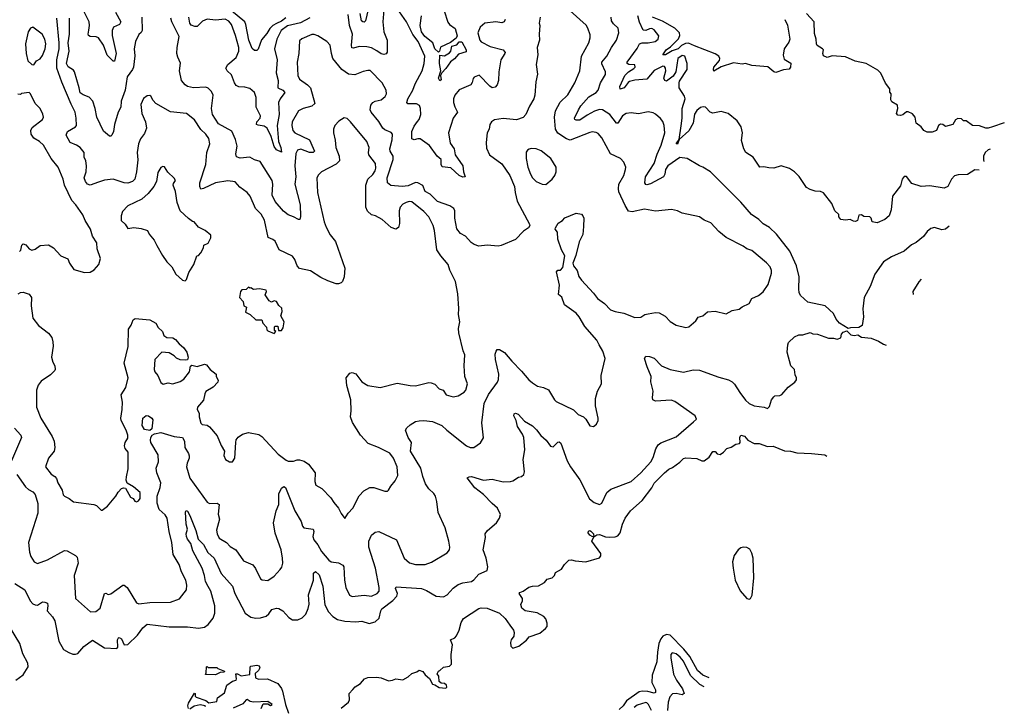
# Model space of a CAD drawing. Extents: x 2133489 to 2292442, y 756223 to 916462.
# Tile 433 of 463: x 2271598 to 2279677, y 864081 to 869714. Entities that reach past the tile are written whole.
import ezdxf

# ---------------------------------------------------------------- set-up
doc = ezdxf.new("R2010")
doc.units = 0

msp = doc.modelspace()

# ---------------------------------------------------------------- linework, layer by layer
at = {"layer": '0CON20XD'}
for points in [[(2271575, 865983.1), (2271645, 865880.6), (2271669.2, 865859.2), (2271705, 865840), (2271725, 865818.6), (2271745.4, 865745), (2271746.6, 865665), (2271670, 865425), (2271678.1, 865345), (2271688.8, 865308.8), (2271717.5, 865265), (2271745, 865253.3), (2271825, 865281.4), (2271965, 865357.5), (2271986.6, 865356.6), (2272055, 865318.8), (2272068, 865305), (2272078.6, 865255), (2272045.8, 865155), (2272056.2, 864965), (2272177.5, 864855), (2272222.1, 864857.9), (2272258.2, 864885), (2272295, 865006.2), (2272305, 865008.8), (2272325, 864998), (2272345, 865002), (2272445, 865074), (2272455, 865074), (2272478.8, 865055), (2272555, 864930), (2272575, 864922.5), (2272665, 864932), (2272835.7, 864934.3), (2272908.8, 864961.2), (2272966.7, 865035), (2272970, 865075), (2272960, 865115), (2272925, 865183.3), (2272905.4, 865245), (2272855.9, 865325), (2272847.3, 865425), (2272825.2, 865515), (2272808, 865625), (2272791, 865651), (2272743.2, 865695), (2272725, 865746.2), (2272724.7, 865805), (2272750, 865875), (2272756, 865915), (2272724.4, 865995.6), (2272716.7, 866035), (2272736.1, 866085), (2272733.8, 866145), (2272674.4, 866245), (2272670, 866265), (2272674.7, 866285.3), (2272685.4, 866304.6), (2272702.7, 866317.3), (2272755, 866326.5), (2272865.3, 866295.3), (2272934.6, 866284.6), (2272950.6, 866255), (2272953.5, 866205), (2272983.3, 866155), (2272988.5, 866135), (2272988.5, 866115), (2272971.1, 866075), (2272967.3, 866045), (2272992.7, 865952.7), (2273136, 865756), (2273155.4, 865745.4), (2273218.3, 865748.3), (2273235.4, 865735.4), (2273226.1, 865656.1), (2273237.1, 865615), (2273211.5, 865525), (2273216.9, 865495), (2273235, 865460.8), (2273295, 865424), (2273325, 865392), (2273370, 865365), (2273433.8, 865275), (2273510.9, 865240.9), (2273532.4, 865212.4), (2273575, 865126.7), (2273588.8, 865118.8), (2273635, 865114), (2273685, 865148.8), (2273735.9, 865204.1), (2273747.7, 865222.3), (2273755.7, 865254.3), (2273755.6, 865295), (2273743.3, 865365), (2273695, 865501.2), (2273680, 865585), (2273703.6, 865685), (2273723.3, 865735), (2273723.3, 865825), (2273745, 865870), (2273765, 865883.3), (2273780, 865875), (2273854.5, 865685), (2273907.1, 865597.1), (2273918.8, 865558.8), (2273929.2, 865545), (2274005, 865534.2), (2274010.8, 865515), (2274004, 865474), (2274011.2, 865445), (2274044.2, 865404.2), (2274075, 865351.5), (2274135, 865280.9), (2274155, 865265.4), (2274215, 865257.9), (2274249.3, 865239.3), (2274256.4, 865225), (2274263.1, 865115), (2274274.4, 865054.4), (2274305, 864992.5), (2274325, 864981.2), (2274425, 864992.9), (2274485, 864984.3), (2274532, 865005), (2274546.5, 865025), (2274547.1, 865055), (2274518.6, 865215), (2274463.3, 865386.7), (2274463.8, 865435), (2274485.5, 865484.5), (2274515, 865510), (2274545, 865514), (2274688.8, 865445), (2274752.5, 865295), (2274797.6, 865257.6), (2274845, 865244.4), (2274925, 865243.8), (2274977.4, 865262.6), (2275105, 865340), (2275124, 865365), (2275128.6, 865385), (2275120.5, 865435), (2275088.1, 865545), (2275031.1, 865671.1), (2275021.3, 865761.3), (2275009.4, 865805), (2274996.2, 865826.2), (2274954.6, 865864.6), (2274928.1, 865905), (2274905.6, 865965), (2274888.5, 866035), (2274805.5, 866175), (2274812.5, 866245), (2274786.1, 866286.1), (2274764, 866345), (2274773.3, 866365), (2274801.4, 866388.6), (2274845, 866416.2), (2274875, 866423.8), (2274914.2, 866425.8), (2274985, 866417.8), (2275060.8, 866385), (2275102.9, 866345), (2275265, 866216.9), (2275295, 866202.9), (2275325, 866204.3), (2275378.7, 866241.3), (2275405, 866282.5), (2275390.9, 866405), (2275410.3, 866565), (2275445, 866638.5), (2275518.8, 866741.2), (2275527.8, 866762.2), (2275528.8, 866805), (2275501.5, 866925), (2275500.3, 866969.7), (2275506.7, 866995), (2275515, 867006.7), (2275535, 867008.8), (2275575, 866984), (2275635, 866912), (2275715, 866830), (2275775, 866759.2), (2275805, 866734.4), (2275847.4, 866707.4), (2275897.2, 866697.2), (2275936.4, 866676.4), (2275985, 866596.2), (2276001.1, 866581.1), (2276143.4, 866513.4), (2276181.2, 866475), (2276224.1, 866454.1), (2276243.3, 866435), (2276275, 866382.5), (2276305, 866377.5), (2276330, 866395), (2276343.8, 866425), (2276343.8, 866445), (2276322.9, 866545), (2276322.7, 866605), (2276340, 866665), (2276372.5, 866725), (2276370, 866795), (2276401.4, 866935), (2276383.3, 866995), (2276351.5, 867045), (2276334.4, 867085), (2276235, 867196.7), (2276189.5, 867275), (2276165, 867305.7), (2276067.5, 867375), (2276047, 867437), (2276018.3, 867458.3), (2276026.7, 867535), (2276002.5, 867645), (2276015, 867660), (2276035, 867660), (2276055, 867680), (2276070, 867775), (2276043.8, 867825), (2276013, 867913), (2276011.7, 867971.7), (2275992.5, 867995), (2275993.3, 868006.7), (2276017.5, 868045), (2276052.5, 868065), (2276070.7, 868089.3), (2276165, 868126.2), (2276207.7, 868117.7), (2276220, 868105), (2276226, 868085), (2276223.6, 868016.4), (2276218.3, 867951.7), (2276187.7, 867892.3), (2276162.3, 867777.7), (2276137.5, 867715), (2276142.5, 867695), (2276172, 867655), (2276187, 867607), (2276206.6, 867576.6), (2276305, 867471.2), (2276338, 867425), (2276395.5, 867385.5), (2276445, 867334.4), (2276485, 867319.4), (2276555, 867306.7), (2276645, 867270.8), (2276695, 867274.4), (2276726.3, 867293.7), (2276755, 867300.5), (2276815, 867310.6), (2276845, 867307.8), (2276895, 867281.4), (2276935, 867238.8), (2276985, 867206.2), (2277065, 867188), (2277087.3, 867192.7), (2277145.7, 867244.3), (2277165, 867273.3), (2277202.5, 867285), (2277243, 867317), (2277305, 867321.2), (2277395, 867300), (2277443, 867327), (2277502, 867338), (2277525, 867358.8), (2277582.5, 867385), (2277606.7, 867425), (2277659.7, 867450.3), (2277698.3, 867481.7), (2277740, 867540), (2277767.1, 867635), (2277766.9, 867655), (2277755.8, 867685), (2277725, 867718.8), (2277605, 867821.2), (2277564.4, 867834.4), (2277533.3, 867855), (2277395, 867925.7), (2277335, 867975.8), (2277267.9, 868047.9), (2277215, 868070), (2277175, 868096), (2277035, 868126), (2276995, 868144.3), (2276945.7, 868155.7), (2276815, 868141.9), (2276725, 868160), (2276625, 868137.3), (2276593.5, 868143.5), (2276565, 868188), (2276515, 868300), (2276510.6, 868325), (2276513.1, 868365), (2276554.3, 868435), (2276570, 868485), (2276570.8, 868505), (2276556.2, 868545), (2276526.7, 868575), (2276445, 868612.5), (2276374, 868745), (2276345, 868780), (2276328.7, 868788.7), (2276295, 868793.3), (2276275, 868788.5), (2276115, 868723.9), (2276085, 868735.4), (2276015, 868783.5), (2275993.8, 868815), (2275985.4, 868914.6), (2275994.3, 868965), (2276032.5, 869037.5), (2276095, 869096), (2276154.2, 869195), (2276194.3, 869295), (2276206.9, 869415), (2276268.1, 869525), (2276279.4, 869565), (2276279.1, 869589.1), (2276260.8, 869645), (2276245, 869668.8), (2276115, 869786)], [(2272383.2, 869775), (2272426.9, 869695), (2272415.8, 869675), (2272368.2, 869651.8), (2272357.9, 869625), (2272357.1, 869585), (2272388.2, 869435), (2272375, 869372.5), (2272365, 869373.8), (2272315, 869422), (2272285.4, 869505), (2272245, 869563.5), (2272225, 869571.8), (2272175.3, 869575.3), (2272163.4, 869583.4), (2272159.1, 869595), (2272165, 869628.8), (2272171.5, 869665), (2272167.9, 869695), (2272118.9, 869795)], [(2273780.5, 869729.5), (2273745, 869701.9), (2273705, 869681.7), (2273674.5, 869665), (2273649.6, 869640.4), (2273625, 869600.6), (2273580.8, 869549.2), (2273555, 869471.2), (2273545, 869461.2), (2273525, 869460), (2273505, 869478), (2273478.9, 869545), (2273454.7, 869675), (2273446.2, 869695), (2273288.2, 869825)], [(2274584.6, 869795), (2274577.3, 869695), (2274586.5, 869615), (2274612.2, 869545), (2274612.7, 869447.3), (2274605.6, 869434.4), (2274585, 869427.1), (2274565, 869433.3), (2274527.9, 869457.9), (2274485, 869483.6), (2274445, 869490.4), (2274385, 869494.6), (2274335, 869481.1), (2274323.7, 869483.7), (2274319.6, 869505), (2274327.8, 869595), (2274304.7, 869665), (2274292.3, 869755)], [(2274468.4, 869845), (2274436.1, 869703.9), (2274425.5, 869694.5), (2274414.3, 869695), (2274403.9, 869705), (2274392.2, 869765)], [(2275580.5, 869715), (2275572, 869695), (2275555, 869686.9), (2275505, 869696.4), (2275413.7, 869686.3), (2275376.8, 869653.2), (2275357.1, 869605), (2275374.5, 869545), (2275385, 869530.6), (2275458.8, 869495), (2275565, 869465.6), (2275580.8, 869445), (2275580, 869435), (2275544.6, 869385.4), (2275528.5, 869285), (2275527.8, 869215), (2275515, 869180), (2275500.5, 869159.5), (2275475, 869155.8), (2275455, 869168.9), (2275367.3, 869257.3), (2275327.7, 869242.3), (2275318.3, 869231.7), (2275311.9, 869198.1), (2275300.9, 869179.1), (2275205, 869138.9), (2275168.9, 869095), (2275158.7, 869065), (2275158.4, 869035), (2275167.8, 868997.8), (2275189.4, 868955), (2275153.5, 868905), (2275116.5, 868785), (2275131.5, 868701.5), (2275163.3, 868655), (2275170, 868605), (2275235.3, 868515.3), (2275240, 868465), (2275253.3, 868425), (2275235, 868420.8), (2275205, 868434.2), (2275135, 868498), (2275065, 868506), (2275056.7, 868525), (2275057.5, 868567.5), (2275022.9, 868595), (2274961.4, 868681.4), (2274885, 868735.7), (2274865, 868737.5), (2274835, 868728.8), (2274816.2, 868736.2), (2274814.6, 868795), (2274835, 868840), (2274862.8, 868877.2), (2274876.5, 868895), (2274889.1, 868935), (2274886.5, 868985), (2274878.6, 869008.6), (2274853.7, 869023.7), (2274782.1, 869022.1), (2274773.3, 869035), (2274782.7, 869065), (2274824.5, 869135), (2274842, 869188), (2274900.6, 869295), (2274917.3, 869355), (2274921.5, 869415), (2274867.1, 869535), (2274822.6, 869592.6), (2274771.1, 869695), (2274695.5, 869805)], [(2275082.1, 869785), (2275112, 869692), (2275124, 869675), (2275170, 869640), (2275188.1, 869581.9), (2275178.4, 869561.6), (2275132.8, 869527.3), (2275051.2, 869488.8), (2275043.6, 869456.4), (2275035, 869447.1), (2275005, 869473.6), (2274989.2, 869525), (2274921.2, 869575), (2274895.4, 869615), (2274885.1, 869664.8), (2274894, 869745)], [(2274125, 867571.6), (2274067.8, 867597.8), (2273985, 867653.1), (2273895, 867672.9), (2273875.6, 867695), (2273856, 867746), (2273835, 867772.9), (2273726.4, 867826.4), (2273695.4, 867895.4), (2273675, 867910.8), (2273635.7, 867925.7), (2273607.9, 868067.9), (2273577.9, 868117.9), (2273531.5, 868165), (2273489.4, 868265), (2273465, 868295.8), (2273405, 868339.2), (2273365, 868382.5), (2273305, 868392.5), (2273205, 868375.4), (2273105, 868327.5), (2273084.5, 868324.5), (2273076.4, 868346.4), (2273077.1, 868375), (2273123.9, 868525), (2273134.5, 868624.5), (2273157.8, 868695), (2273150.2, 868740.2), (2273125.7, 868775), (2273083.9, 868813.9), (2273031.4, 868891.4), (2272967.5, 868945), (2272835, 868958.6), (2272715, 869026.7), (2272691.7, 869051.7), (2272675, 869087.5), (2272665, 869092.5), (2272645, 869090), (2272615, 869067.5), (2272592.7, 869017.3), (2272601.2, 868945), (2272629.2, 868875), (2272637.1, 868825), (2272620.7, 868779.3), (2272590, 868735), (2272572.5, 868695), (2272562.7, 868625), (2272566.5, 868565), (2272556.7, 868465), (2272541.9, 868405), (2272524, 868385), (2272485, 868373.5), (2272455, 868375.6), (2272364.5, 868405.5), (2272295, 868398.2), (2272245, 868380), (2272175, 868356.5), (2272155, 868365.5), (2272136.4, 868385), (2272126.9, 868415), (2272142.1, 868465), (2272145.4, 868514.6), (2272141.5, 868555), (2272127.1, 868585), (2272127.9, 868625), (2272095, 868664.4), (2272064.6, 868684.6), (2272010.8, 868705), (2271979.4, 868765), (2271990.8, 868795), (2272056.2, 868835), (2272063.8, 868845), (2272062.1, 868905), (2272053.8, 868955), (2272019.5, 869019.5), (2271942.2, 869202.2), (2271903.8, 869315), (2271901.5, 869385), (2271920.8, 869475), (2271921, 869525), (2271902.7, 869725)], [(2272600, 869735), (2272601.4, 869625), (2272595, 869608.8), (2272575, 869593.3), (2272548.2, 869535), (2272536.6, 869475), (2272543.9, 869416.1), (2272532.3, 869325), (2272524.6, 869305), (2272479.7, 869245), (2272461.9, 869135), (2272429.3, 869045), (2272426.6, 868995), (2272404.5, 868955), (2272375.5, 868855), (2272367.1, 868795), (2272355, 868767.5), (2272345, 868757.5), (2272335, 868757.5), (2272285, 868800), (2272230, 868915), (2272217.1, 868985), (2272197.5, 869045), (2272167.1, 869077.1), (2272117.6, 869097.6), (2272095, 869114.2), (2272084.5, 869155.5), (2272048.1, 869285), (2272038.2, 869298.2), (2271995, 869326.7), (2271981.6, 869355), (2272002.7, 869455), (2271996.6, 869525), (2272006.1, 869595), (2272007.2, 869725)], [(2274965, 868283.5), (2274925, 868303.3), (2274904.5, 868354.5), (2274865.6, 868375.6), (2274845, 868376.9), (2274785, 868350), (2274735, 868343.8), (2274644.3, 868354.3), (2274616, 868375), (2274613.8, 868415), (2274662.6, 868567.4), (2274662.3, 868595), (2274638.2, 868635), (2274633.8, 868655), (2274655, 868727.5), (2274655.6, 868775), (2274645, 868789.2), (2274595, 868810), (2274576.9, 868825), (2274545, 868877.1), (2274481.5, 868955), (2274473.6, 868975), (2274478.9, 869011.1), (2274495, 869032.9), (2274515, 869044.4), (2274565, 869057.1), (2274597.9, 869082.1), (2274607.1, 869105), (2274604.2, 869135), (2274572, 869195), (2274475, 869295.8), (2274455, 869298), (2274415, 869288.6), (2274348.4, 869261.6), (2274295, 869266.8), (2274241.1, 869305), (2274167.5, 869395), (2274155.5, 869435), (2274145.5, 869505.5), (2274118, 869535), (2274045, 869581.1), (2274015, 869592.5), (2273995, 869591.9), (2273913.6, 869556.4), (2273895, 869540), (2273888.6, 869435), (2273875.7, 869365), (2273881.4, 869255), (2273894, 869225), (2273960.5, 869180.5), (2273983.6, 869155), (2274018.9, 869025), (2273995, 869002.9), (2273923.8, 868985), (2273886, 868965), (2273833.6, 868875), (2273830.4, 868845), (2273839.6, 868805), (2273855, 868785.6), (2273975, 868728.9), (2274005, 868660.8), (2274015.8, 868635), (2274005.3, 868624.7), (2273975, 868624.1), (2273905, 868650.7), (2273877.3, 868642.7), (2273865, 868616.7), (2273855.8, 868515), (2273864, 868425), (2273854.7, 868365), (2273899.1, 868195), (2273901.7, 868098.3), (2273896.7, 868075), (2273886.4, 868073.6), (2273845, 868097.1), (2273801.7, 868111.7), (2273762.8, 868142.8), (2273695, 868222), (2273670, 868275), (2273674.5, 868365), (2273670.5, 868395), (2273569.8, 868549.8), (2273525, 868563.3), (2273485, 868584.5), (2273407, 868577), (2273377.7, 868587.7), (2273372.3, 868612.3), (2273383.1, 868675), (2273369.5, 868729.5), (2273338.3, 868798.3), (2273228.5, 868858.5), (2273180, 868935), (2273171.3, 868985), (2273186.2, 869095), (2273172.9, 869125), (2273145, 869152.2), (2273125, 869160.9), (2273025, 869155.4), (2272975, 869166.5), (2272955, 869178.6), (2272925.3, 869215.3), (2272909.7, 869295), (2272917.3, 869357.3), (2272894.6, 869405), (2272888.4, 869435), (2272890, 869485), (2272905.3, 869575), (2272847.5, 869695), (2272839.1, 869725)], [(2273979.9, 869730.1), (2273902.9, 869687.1), (2273795, 869662.6), (2273744.7, 869625), (2273708.1, 869555), (2273690, 869475), (2273710, 869385), (2273701.7, 869278.3), (2273717.5, 869215), (2273715.7, 869155.7), (2273758, 869135), (2273772.5, 869115), (2273735.2, 869064.8), (2273722.2, 869035), (2273728.3, 868935), (2273710.5, 868845), (2273720.9, 868715), (2273741.2, 868665), (2273745, 868627.5), (2273705, 868646.2), (2273685, 868674.6), (2273661.4, 868755), (2273628.7, 868825), (2273605, 868840), (2273555, 868847.2), (2273541.5, 868855), (2273543.6, 868875), (2273570.6, 868905), (2273574.2, 868924.2), (2273539, 868995), (2273538.4, 869075), (2273524.7, 869115), (2273485, 869149.3), (2273445, 869159.2), (2273395, 869161.8), (2273375, 869173.3), (2273360, 869195), (2273335, 869260.8), (2273300, 869295), (2273288.8, 869315), (2273306, 869345), (2273375, 869402.9), (2273395.3, 869455), (2273395.8, 869485), (2273369.7, 869585), (2273336.5, 869675), (2273315, 869702), (2273285, 869716.7), (2273205, 869708.4), (2273135, 869718.2), (2273098.3, 869701.7), (2273055, 869658.1), (2273035, 869656.9), (2273005, 869667.5), (2272995, 869686.2), (2272985.9, 869735)], [(2275867.8, 869735), (2275861.4, 869685), (2275866, 869665), (2275860, 869595), (2275863.3, 869545), (2275843.8, 869485), (2275848.8, 869425), (2275836, 869345), (2275847.7, 869267.7), (2275832.5, 869205), (2275824.2, 869095), (2275815.6, 869065), (2275780, 869005), (2275750, 868935), (2275728.8, 868911.2), (2275675, 868892.7), (2275565, 868902.9), (2275495, 868890.8), (2275470, 868875), (2275454.3, 868855), (2275450, 868815), (2275434.4, 868785), (2275424.4, 868705.6), (2275428.8, 868658.8), (2275454.2, 868605), (2275555, 868531.9), (2275620.5, 868435), (2275657.5, 868345), (2275662.2, 868295), (2275680.6, 868225), (2275780, 868035), (2275783.3, 868025), (2275773.3, 868005), (2275730.9, 867979.1), (2275665, 867910.8), (2275549.7, 867860.3), (2275525, 867855.8), (2275435, 867864.2), (2275365, 867856.7), (2275328.3, 867868.3), (2275303.3, 867885), (2275257.3, 867937.3), (2275215, 867960), (2275185, 867996.7), (2275169.4, 868085), (2275168.1, 868145), (2275159.2, 868165), (2275127, 868187), (2275025, 868220.9), (2274965, 868283.5)], [(2279226.1, 868019.2), (2279195, 867994.2), (2279165, 867988.6), (2279105, 868007.5), (2279075, 867999.2), (2279045, 867976.2), (2279015, 867936), (2278955, 867885.6), (2278915, 867867.5), (2278855, 867815.7), (2278750.7, 867769.3), (2278685, 867726.2), (2278615, 867626.7), (2278575.5, 867524.5), (2278528, 867435), (2278517.3, 867342.7), (2278522.5, 867275), (2278510, 867205), (2278483, 867187), (2278415, 867186.7), (2278395, 867180), (2278323.8, 867225), (2278297.8, 867257.8), (2278275, 867302), (2278206.2, 867365), (2278065, 867396.9), (2278005, 867452), (2277994.5, 867475), (2277991.7, 867501.7), (2277993.6, 867605), (2277972.7, 867695), (2277918.5, 867815), (2277807.5, 867955), (2277749.3, 868009.3), (2277699.3, 868039.3), (2277663.8, 868075), (2277604, 868115), (2277516.6, 868216.6), (2277266.2, 868465), (2277204.2, 868504.2), (2277175, 868514), (2277075, 868575.8), (2277015, 868583.5), (2276915.9, 868514.1), (2276896.5, 868485), (2276891.9, 868445), (2276880, 868425), (2276775, 868365.7), (2276745, 868359.2), (2276735, 868362.5), (2276727.5, 868375), (2276733.1, 868425), (2276805.3, 868535), (2276829.2, 868610.8), (2276862.3, 868685), (2276890.6, 868785), (2276887.5, 868845), (2276875, 868878.8), (2276855, 868904), (2276815, 868937.5), (2276795, 868949.2), (2276755, 868958.6), (2276675, 868940.6), (2276615, 868950.8), (2276575, 868944.4), (2276545, 868925.7), (2276506.2, 868863.8), (2276495, 868864.4), (2276440, 868935), (2276380, 868975), (2276355, 868976.2), (2276315, 868962.5), (2276255, 868931.2), (2276195, 868888.8), (2276165, 868889.5), (2276154.3, 868895), (2276151.1, 868905), (2276182.7, 868975), (2276203.5, 869006.5), (2276268.3, 869081.7), (2276328.6, 869115), (2276345.5, 869135), (2276364.5, 869195), (2276404.5, 869265), (2276404.4, 869285), (2276375, 869351.2), (2276374.4, 869365), (2276415, 869413.5), (2276454.3, 869485.7), (2276495.5, 869545), (2276514.5, 869605), (2276510, 869645), (2276469.9, 869679.9), (2276453.8, 869705), (2276452.2, 869735)], [(2279470.6, 868478.7), (2279435, 868481.5), (2279405, 868463.3), (2279375, 868443.2), (2279299.5, 868440.5), (2279268.1, 868431.9), (2279243.3, 868405), (2279215, 868346), (2279185, 868332), (2279065, 868350), (2278994.7, 868344.7), (2278919.5, 868369.5), (2278875, 868426.2), (2278855, 868426.2), (2278839.2, 868405), (2278825, 868351.2), (2278760.8, 868265), (2278748, 868155), (2278733.8, 868105), (2278697.5, 868075), (2278633.6, 868046.4), (2278592.5, 868055), (2278586, 868085), (2278575, 868097.1), (2278525, 868100), (2278505, 868112.5), (2278485, 868110), (2278472.5, 868065), (2278455, 868058.8), (2278439.5, 868059.5), (2278413.6, 868073.6), (2278375, 868068.8), (2278335, 868073.3), (2278320, 868095), (2278320, 868115), (2278287.5, 868145), (2278263.3, 868205), (2278195, 868292.5), (2278170, 868305), (2278125, 868307.5), (2278085, 868320), (2278055, 868337.5), (2277995, 868426.2), (2277955, 868466.2), (2277915, 868492), (2277845, 868513.8), (2277785, 868496.2), (2277745, 868497.5), (2277705, 868507.5), (2277670, 868505), (2277616.7, 868585), (2277557.5, 868625), (2277538.8, 868655), (2277521.7, 868721.7), (2277528.1, 868785), (2277517.5, 868835), (2277486, 868885), (2277411.2, 868945), (2277355, 868960), (2277285, 868947.5), (2277265, 868956), (2277225.5, 868995.5), (2277205, 869000), (2277185, 868993.3), (2277155, 868967.9), (2277135, 868937.8), (2277125.2, 868864.8), (2277089, 868801), (2277010.5, 868729.5), (2276995, 868692.9), (2276984.4, 868695), (2277008.3, 868731.7), (2277025.9, 868844.1), (2277035.2, 868904.8), (2277034.8, 868985.2), (2277058.6, 869065), (2277054, 869085), (2277010, 869155), (2277009.2, 869195), (2277011.7, 869208.3), (2277074.3, 869305), (2277074.3, 869355), (2277055.6, 869415.6), (2277035, 869418.5), (2276998.5, 869395), (2276983.3, 869285), (2276958.8, 869251.2), (2276905, 869208.6), (2276890.8, 869215), (2276884.6, 869234.6), (2276899.6, 869295), (2276898.2, 869315), (2276889.2, 869329.2), (2276875, 869333.6), (2276805, 869295.9), (2276745, 869226.2), (2276645, 869217.2), (2276602.6, 869207.4), (2276590.4, 869199.6), (2276557.9, 869155), (2276523.8, 869143.8), (2276521.8, 869165), (2276563.5, 869255), (2276593.3, 869286.7), (2276637.7, 869312.3), (2276647.8, 869325), (2276645, 869342), (2276595, 869346.7), (2276583.1, 869355), (2276582.2, 869365), (2276665, 869477.1), (2276685, 869514.2), (2276705.4, 869524.6), (2276755, 869524), (2276813.3, 869535), (2276837.5, 869555), (2276841.7, 869581.7), (2276805, 869630), (2276785, 869642), (2276765, 869639.4), (2276735, 869624.2), (2276715, 869628), (2276683.8, 869693.8), (2276670.5, 869745)], [(2277877.5, 869715), (2277898, 869668), (2277918.5, 869555), (2277910, 869530), (2277870, 869475), (2277861.9, 869421.9), (2277870.5, 869390.5), (2277927, 869357), (2277922.5, 869325), (2277911.7, 869308.3), (2277865, 869302), (2277801.7, 869281.7), (2277786.8, 869286.8), (2277736.4, 869326.4), (2277605, 869337.7), (2277555, 869352.9), (2277525, 869348.2), (2277455, 869360), (2277355, 869326.4), (2277295, 869291.2), (2277290, 869305), (2277293.5, 869325), (2277340.9, 869379.1), (2277341.8, 869395), (2277333.6, 869413.6), (2277304, 869434), (2277135, 869498.5), (2277085, 869520.7), (2277060.5, 869519.5), (2277027.1, 869502.9), (2277001.4, 869475), (2276951.1, 869458.9), (2276896, 869425), (2276874.1, 869424.1), (2276903.8, 869465), (2276939.1, 869490.9), (2277002.9, 869557.1), (2277015.4, 869585), (2277012.8, 869605), (2276973.3, 869643.3), (2276872.3, 869702.3), (2276790, 869735)], [(2279677.4, 868867.5), (2279580, 868835), (2279546.1, 868823.9), (2279526.1, 868823.9), (2279475, 868842.5), (2279415.9, 868845.9), (2279365, 868882.5), (2279342.5, 868882.5), (2279325, 868900), (2279295, 868902.5), (2279277, 868893), (2279255, 868853.3), (2279195, 868837.5), (2279172.5, 868855), (2279152.7, 868857.3), (2279136.2, 868845), (2279120, 868805), (2279085, 868790), (2279045, 868790), (2279017.5, 868805), (2278993.9, 868833.9), (2278953.9, 868863.9), (2278946.2, 868915), (2278925, 868940), (2278887.5, 868957.5), (2278875, 868957.5), (2278845, 868933.3), (2278825, 868926.7), (2278805, 868930), (2278794, 868945), (2278803.3, 868985), (2278801.7, 869011.7), (2278755, 869040), (2278747.5, 869055), (2278750, 869105), (2278738.3, 869118.3), (2278736.7, 869145), (2278701.7, 869191.7), (2278663.6, 869273.6), (2278638.8, 869298.8), (2278545, 869353.8), (2278454.2, 869374.2), (2278375, 869408), (2278265, 869416.2), (2278225, 869403.3), (2278195, 869417.5), (2278187.5, 869435), (2278192.5, 869465), (2278186.7, 869475), (2278142, 869502), (2278136.7, 869515), (2278133.3, 869555), (2278120.5, 869600.5), (2278116.7, 869695), (2278053.3, 869765)], [(2271715, 869343.3), (2271736.7, 869375), (2271765, 869392.5), (2271785, 869420), (2271806.1, 869475), (2271811.6, 869515), (2271803.2, 869555), (2271781.1, 869595), (2271705, 869651.2), (2271686.1, 869643.9), (2271667.3, 869612.7), (2271644.4, 869515), (2271650, 869435), (2271663.3, 869375), (2271696.4, 869346.4), (2271715, 869343.3)], [(2275045, 869213.3), (2275034.5, 869235), (2275052.5, 869295), (2275042.2, 869355), (2275045, 869422.5), (2275083, 869417), (2275125, 869441.2), (2275136.2, 869455), (2275144.4, 869495.6), (2275184, 869506), (2275205, 869532), (2275225, 869530.8), (2275261.4, 869465), (2275260.9, 869449.1), (2275198.1, 869431.9), (2275165, 869393.3), (2275132.1, 869367.9), (2275095, 869314), (2275061.2, 869278.8), (2275050, 869255), (2275055, 869220), (2275045, 869213.3)], [(2271595, 867812), (2271606.5, 867823.5), (2271615, 867862.5), (2271625, 867873.8), (2271646.8, 867866.8), (2271675, 867834), (2271696.1, 867823.9), (2271725, 867831.2), (2271765, 867861.2), (2271835, 867866.2), (2271875, 867841.2), (2271901.7, 867811.7), (2271935, 867776.2), (2271991.7, 867751.7), (2272006.7, 867715), (2272042.5, 867665), (2272129.3, 867639.3), (2272176.4, 867643.6), (2272209.5, 867660.5), (2272246.7, 867705), (2272260, 867755), (2272233.8, 867835), (2272231.7, 867881.7), (2272196.4, 867936.4), (2272178, 867995), (2272135.8, 868065), (2272115, 868113.3), (2272058.8, 868195), (2272025, 868230), (2271965.7, 868355), (2271954.2, 868405), (2271913.1, 868505), (2271855.4, 868575.4), (2271792.2, 868685), (2271760.8, 868715), (2271715, 868741.4), (2271692.2, 868775), (2271688.6, 868805), (2271701.2, 868828.8), (2271786, 868895), (2271792, 868915), (2271787.9, 868937.9), (2271765.8, 868985), (2271725.9, 869025.9), (2271686.7, 869105), (2271675, 869117.5), (2271613, 869107), (2271605, 869100), (2271583, 869103)], [(2271585, 867464.3), (2271605, 867476.7), (2271625, 867478.1), (2271675, 867460.8), (2271695.8, 867435), (2271691.2, 867365), (2271704.4, 867264.4), (2271752.5, 867205), (2271835, 867142.5), (2271860.6, 867105), (2271870.2, 867070.2), (2271871.5, 867035), (2271860, 866945), (2271869.2, 866905), (2271886.4, 866873.6), (2271890, 866845), (2271886.7, 866835), (2271849.4, 866800.6), (2271773.2, 866746.8), (2271750.6, 866715), (2271736.9, 866675), (2271734.5, 866534.5), (2271771.9, 866445), (2271863.6, 866293.6), (2271879.4, 866255), (2271885.6, 866205), (2271881.4, 866175), (2271833.3, 866115), (2271810, 866045), (2271855, 865986.2), (2271886.8, 865966.8), (2271899.7, 865949.7), (2271911.2, 865915), (2271946.7, 865855), (2271953.8, 865815), (2271965, 865803.8), (2272005, 865786.2), (2272038.3, 865758.3), (2272207, 865737), (2272227.9, 865727.9), (2272265, 865690), (2272275, 865690), (2272317.7, 865722.3), (2272387.5, 865805), (2272405, 865837.5), (2272433.6, 865866.4), (2272448.3, 865871.7), (2272465, 865870), (2272507, 865797), (2272530, 865785), (2272543.6, 865763.6), (2272555, 865757.5), (2272572.5, 865765), (2272586, 865785), (2272586.2, 865835), (2272531.7, 865881.7), (2272480.7, 865910.7), (2272472.5, 865935), (2272473, 865963), (2272487.7, 866027.7), (2272487.1, 866165), (2272462.5, 866195), (2272456.9, 866216.9), (2272462.5, 866245), (2272485, 866281.2), (2272485.4, 866304.6), (2272471.8, 866345), (2272430.4, 866425), (2272426.9, 866445), (2272438.2, 866515), (2272440.4, 866575), (2272430.6, 866635), (2272467.5, 866695), (2272489.2, 866775), (2272455.8, 866895), (2272488.8, 867031.2), (2272490, 867175), (2272513.6, 867206.4), (2272529.3, 867250.7), (2272545, 867262.5), (2272665, 867252.5), (2272713.9, 867223.9), (2272735, 867187.5), (2272770, 867155), (2272781.7, 867121.7), (2272805, 867107.5), (2272855, 867102.5), (2272875, 867090), (2272905, 867053.3), (2272943.2, 867023.2), (2272968.8, 866985), (2272981.2, 866945), (2272976, 866924), (2272955, 866920), (2272915, 866924.2), (2272885.6, 866935.6), (2272865, 866955.8), (2272825, 866980), (2272765, 866986.2), (2272706.7, 866925), (2272702, 866845), (2272706.2, 866825), (2272730, 866795), (2272755, 866737.5), (2272775, 866723.3), (2272815, 866733.8), (2272855, 866727.5), (2272913.9, 866746.1), (2272945, 866763.8), (2272992.5, 866825), (2272998.3, 866871.7), (2273010.7, 866879.3), (2273055, 866867.5), (2273113.6, 866886.4), (2273131.7, 866881.7), (2273160, 866845), (2273210, 866805), (2273210, 866785), (2273227.5, 866755), (2273225, 866740), (2273185, 866697.5), (2273125.7, 866664.3), (2273115.8, 866645), (2273105, 866592.5), (2273056.7, 866535), (2273053.9, 866516.1), (2273070, 866485), (2273070, 866455), (2273083.4, 866403.4), (2273095, 866392), (2273137, 866387), (2273155, 866373.8), (2273218.8, 866298.8), (2273250.8, 866220.8), (2273277.5, 866175), (2273273, 866137), (2273286.7, 866105), (2273320, 866085), (2273345, 866087.5), (2273363.3, 866115), (2273370, 866245), (2273374.1, 866265.9), (2273390.5, 866289.5), (2273425, 866313.3), (2273475, 866326), (2273561.2, 866311.2), (2273585, 866293.8), (2273719.1, 866149.1), (2273785, 866098.8), (2273801.7, 866091.7), (2273845, 866090.8), (2273875, 866102), (2273895, 866102.5), (2273931.1, 866091.1), (2273968.3, 866068.3), (2274022.5, 865995), (2274020, 865925), (2274028.8, 865895), (2274076.8, 865866.8), (2274151.2, 865791.2), (2274175, 865752.5), (2274215, 865706.7), (2274235, 865662.5), (2274265, 865622.5), (2274292.5, 865665), (2274331.2, 865705), (2274382.1, 865807.9), (2274422.7, 865847.3), (2274470, 865875), (2274505, 865876.2), (2274595, 865846.2), (2274615, 865846.7), (2274625, 865853.3), (2274642.7, 865887.3), (2274679.7, 865930.3), (2274700, 865975), (2274695.8, 866045), (2274666, 866115), (2274635, 866156.7), (2274542.5, 866205), (2274456.9, 866236.9), (2274393.8, 866303.8), (2274329.7, 866409.7), (2274312.9, 866455), (2274318.6, 866505), (2274314.2, 866595), (2274282.6, 866712.6), (2274278, 866775), (2274306.2, 866813.8), (2274325, 866820), (2274355, 866808), (2274405, 866742.5), (2274455, 866711.9), (2274555, 866697.1), (2274695, 866731.9), (2274803.1, 866713.1), (2274845, 866709.4), (2274955, 866736), (2274974.1, 866734.1), (2275003.8, 866723.8), (2275040, 866685), (2275073, 866673), (2275096.4, 866636.4), (2275155, 866620), (2275195, 866626.7), (2275245, 866658.8), (2275258, 866675), (2275272, 866725), (2275251.2, 866785), (2275244, 866875), (2275251.2, 866965), (2275235.9, 866995.9), (2275200.8, 867145), (2275199.5, 867180.5), (2275209.2, 867235), (2275197.5, 867295), (2275202.5, 867345), (2275191.9, 867465), (2275173.1, 867565), (2275128.1, 867658.1), (2275113.5, 867705), (2275054.4, 867775), (2275021.1, 867825), (2275002.3, 867985), (2274991.5, 868025), (2274955.6, 868095), (2274915, 868140.6), (2274815, 868218.2), (2274795, 868221.1), (2274768.8, 868215), (2274740.9, 868199.1), (2274718.6, 868175), (2274710.5, 868145), (2274715, 868042.5), (2274705, 868008.8), (2274685, 867994.2), (2274645, 868008.6), (2274571.2, 868075), (2274516.7, 868105), (2274483.9, 868113.9), (2274451.5, 868141.5), (2274436.9, 868176.9), (2274437.8, 868355), (2274455.2, 868404.8), (2274495, 868442.7), (2274515, 868474.2), (2274520.4, 868495), (2274518.2, 868535), (2274462.7, 868605), (2274459.2, 868625), (2274466.1, 868666.1), (2274447.5, 868715), (2274312, 868875), (2274285, 868903.3), (2274261.7, 868908.3), (2274217.7, 868882.3), (2274183.3, 868845), (2274173.9, 868816.1), (2274174, 868785), (2274187.5, 868725), (2274192.9, 868665), (2274220.4, 868595), (2274223, 868557), (2274195, 868528.1), (2274073.8, 868465), (2274049.5, 868440.5), (2274036.2, 868415), (2274041.5, 868295), (2274097.5, 868055), (2274112.2, 868012.2), (2274145, 867948.8), (2274188.9, 867895), (2274264.6, 867674.6), (2274260.6, 867605), (2274246.7, 867566.7), (2274235, 867553.8), (2274215, 867545.7), (2274195, 867546.9), (2274125, 867571.6)], [(2275915, 868362.5), (2275966, 868405), (2275989.2, 868435), (2276000.8, 868465), (2276001.2, 868505), (2275955.4, 868575.4), (2275877, 868637), (2275835, 868654.4), (2275795, 868657.5), (2275778.3, 868651.7), (2275765.8, 868644.2), (2275754.3, 868625.7), (2275754.3, 868575.7), (2275767.8, 868505), (2275788.5, 868445), (2275805, 868416.9), (2275835.8, 868385), (2275885, 868362.9), (2275915, 868362.5)], [(2279562.4, 868651.3), (2279544.3, 868645), (2279521.1, 868625), (2279507.9, 868595), (2279506.2, 868565), (2279508.9, 868550.8)], [(2272955, 867570), (2272967, 867583), (2272985, 867640), (2273027.5, 867705), (2273050, 867775), (2273065, 867780), (2273085, 867800), (2273107, 867843), (2273110, 867865), (2273145, 867880), (2273167.5, 867925), (2273167.5, 867945), (2273120, 867985), (2273065, 868012.5), (2273030, 868055), (2273015, 868057.5), (2272982.7, 868082.7), (2272915.6, 868145.6), (2272889.2, 868215), (2272877.5, 868305), (2272856.7, 868355), (2272859.3, 868370.7), (2272876.1, 868393.9), (2272865, 868412.5), (2272812.5, 868462.5), (2272785.8, 868505.8), (2272771.7, 868508.3), (2272755, 868500), (2272731.3, 868458.7), (2272720.8, 868385), (2272699.2, 868345), (2272651.4, 868288.6), (2272598.9, 868241.1), (2272484.1, 868185.9), (2272441.2, 868138.8), (2272430, 868105), (2272430, 868065), (2272462.5, 868035), (2272485, 868000), (2272535, 868007.5), (2272595, 868000), (2272647.5, 867985), (2272660, 867955), (2272702.5, 867905), (2272722, 867862), (2272769.5, 867779.5), (2272806.1, 867726.1), (2272846.1, 867686.1), (2272880, 867625), (2272935, 867577.5), (2272955, 867570)], [(2273685, 867140), (2273700, 867155), (2273690, 867165), (2273690, 867195), (2273695, 867200), (2273715, 867200), (2273722.5, 867162.5), (2273746.1, 867163.9), (2273760, 867185), (2273767.5, 867235), (2273740, 867285), (2273751.7, 867318.3), (2273748.3, 867348.3), (2273725, 867367.5), (2273705, 867402.5), (2273685, 867407.5), (2273665, 867397.5), (2273645, 867407.5), (2273612.5, 867455), (2273622.5, 867485), (2273620, 867495), (2273565, 867506.2), (2273515, 867500), (2273495, 867512.5), (2273485, 867510), (2273475, 867520), (2273455, 867500), (2273421.7, 867498.3), (2273410, 867485), (2273402.5, 867435), (2273431.7, 867401.7), (2273437.5, 867365), (2273460, 867355), (2273450, 867315), (2273490, 867295), (2273535, 867252.5), (2273585, 867250), (2273592.5, 867225), (2273621.7, 867191.7), (2273625, 867170), (2273635, 867160), (2273685, 867140)], [(2278995.1, 867585), (2278975, 867563.8), (2278927.5, 867485), (2278928.4, 867459.6)], [(2273144.6, 865064.6), (2273122.4, 865105), (2273114.4, 865154.4), (2273094.1, 865215), (2273017.8, 865355), (2273002.5, 865415), (2272975, 865451.2), (2272966.1, 865473.9), (2272962.9, 865495), (2272973.5, 865535), (2272963.5, 865575), (2272957.5, 865675), (2272963, 865687), (2272975, 865682.5), (2272995, 865646.2), (2273043, 865523), (2273062.3, 865452.3), (2273105, 865409.4), (2273142.4, 865342.4), (2273194.5, 865295), (2273250.1, 865170.1), (2273344.4, 865065), (2273361.8, 865005), (2273448.1, 864845), (2273495, 864811.5), (2273535, 864803.6), (2273574.5, 864805.5), (2273620.2, 864819.8), (2273642, 864838), (2273665.7, 864874.3), (2273705, 864886.7), (2273725, 864882.9), (2273757.5, 864865), (2273805, 864809.4), (2273835, 864789.5), (2273879.6, 864790.4), (2273914.6, 864805.4), (2273944.5, 864835.5), (2273965, 864883.3), (2273972.4, 864917.6), (2273968.5, 864995), (2274008.6, 865115), (2274008, 865172), (2274025, 865187.5), (2274055, 865160), (2274086.1, 865066.1), (2274102.4, 864912.4), (2274130.9, 864855), (2274167.4, 864817.4), (2274205, 864793.8), (2274265, 864778.9), (2274355, 864772.9), (2274405, 864777.9), (2274465, 864760.4), (2274515, 864774.6), (2274548.8, 864805), (2274560, 864865), (2274569.2, 864880.8), (2274660.7, 864949.3), (2274691.4, 864985), (2274696.9, 865005), (2274682.3, 865047.7), (2274688.3, 865061.7), (2274895, 865046.7), (2274935, 865030.6), (2275015, 864984.4), (2275075, 864980), (2275105.3, 864994.7), (2275155, 865048.6), (2275195, 865081.1), (2275235, 865094.4), (2275305, 865103.3), (2275325, 865117.1), (2275366.2, 865163.8), (2275433.3, 865195), (2275438.8, 865225), (2275426.2, 865295), (2275400, 865365), (2275418.8, 865465), (2275417.5, 865495), (2275437, 865523), (2275511.2, 865585), (2275535.9, 865624.1), (2275543.3, 865655), (2275518, 865705), (2275475.7, 865745.7), (2275405, 865818.8), (2275331.8, 865871.8), (2275270, 865955), (2275285.7, 865964.3), (2275305, 865965.6), (2275405, 865936.9), (2275475, 865942.9), (2275565, 865922.5), (2275625, 865924), (2275645, 865930), (2275690.5, 865959.5), (2275715, 865966.7), (2275735, 865982.5), (2275740, 866005), (2275728, 866105), (2275743.1, 866185), (2275735.6, 866285), (2275724.6, 866314.6), (2275682.5, 866375), (2275671.5, 866425), (2275652.5, 866465), (2275655, 866480), (2275665, 866485.7), (2275687.2, 866477.2), (2275740.8, 866420.8), (2275805, 866381.1), (2275839.1, 866349.1), (2275875, 866301.4), (2275917.5, 866265), (2275954.2, 866214.2), (2275975, 866210), (2276015, 866248.8), (2276025, 866250), (2276038.3, 866238.3), (2276090, 866095), (2276116.9, 866045), (2276195, 865939.2), (2276273.8, 865783.8), (2276311.7, 865751.7), (2276355, 865735.6), (2276375, 865746), (2276416.1, 865833.9), (2276448.9, 865861.1), (2276615, 865924.7), (2276693.8, 865995), (2276776.2, 866085), (2276795, 866120.8), (2276816.6, 866193.4), (2276837.1, 866225), (2276859.1, 866240.9), (2276985, 866291.4), (2277126.9, 866413.1), (2277151.2, 866435), (2277140, 866465), (2276975, 866582.1), (2276945, 866592.5), (2276815, 866584.3), (2276793.3, 866595), (2276789.2, 866615), (2276797, 866667), (2276776.1, 866743.9), (2276780, 866785), (2276745.7, 866865), (2276724.2, 866935), (2276735, 866953.3), (2276765, 866951.2), (2276805, 866937.5), (2276864.2, 866875), (2276935, 866842.7), (2277045, 866822.9), (2277125, 866840), (2277175, 866839.1), (2277335, 866780), (2277415, 866760), (2277445, 866742.9), (2277463.9, 866723.9), (2277508.1, 866655), (2277555, 866591.4), (2277585, 866564.4), (2277625, 866546.9), (2277705.7, 866535.7), (2277735, 866523.3), (2277749.5, 866540.5), (2277765.8, 866595), (2277785, 866620), (2277795, 866628.8), (2277835, 866630), (2277850.5, 866639.5), (2277902.4, 866697.6), (2277959.3, 866740.7), (2277971.7, 866758.3), (2277972.5, 866775), (2277960.7, 866800.7), (2277956.2, 866845), (2277925, 866872.5), (2277894.2, 866985), (2277900, 867045), (2277907.5, 867065), (2277957, 867113), (2277990.7, 867129.3), (2278025, 867127.5), (2278083.6, 867146.4), (2278105, 867136.7), (2278145, 867133.8), (2278235, 867100), (2278275, 867101.2), (2278305, 867092), (2278336.4, 867103.6), (2278342.5, 867135), (2278355, 867150), (2278385, 867160), (2278418.3, 867128.3), (2278445, 867122.5), (2278475, 867127.5), (2278505, 867110), (2278585, 867102), (2278645, 867077.5), (2278685, 867051.4), (2278707.5, 867044.4)], [(2272665, 866343.1), (2272622.8, 866352.8), (2272601.9, 866385), (2272608.1, 866445), (2272635, 866467.1), (2272655, 866464), (2272681.2, 866445), (2272690.3, 866430.3), (2272681.9, 866358.1), (2272665, 866343.1)], [(2271555, 866362), (2271606.2, 866305), (2271613.8, 866285), (2271530.9, 866095)], [(2274235, 864064), (2274296.7, 864115), (2274303.3, 864135), (2274300, 864185), (2274332, 864218), (2274350.7, 864239.3), (2274395, 864266.7), (2274427.5, 864305), (2274453.6, 864316.4), (2274525, 864318.8), (2274565, 864313.3), (2274625, 864290), (2274656.1, 864293.9), (2274685, 864306.7), (2274743, 864297), (2274785, 864322.5), (2274815, 864350), (2274857, 864363), (2274875, 864377.5), (2274906.4, 864366.4), (2274925, 864337.5), (2274959.3, 864309.3), (2274985, 864262.5), (2275005, 864257.5), (2275040, 864235), (2275095, 864230), (2275103, 864237), (2275100, 864255), (2275082.5, 864267.5), (2275055, 864270), (2275040, 864285), (2275037, 864327), (2275023, 864347), (2275035, 864370), (2275046.4, 864373.6), (2275075, 864402.5), (2275125, 864411.2), (2275140, 864425), (2275137.5, 864505), (2275148.1, 864585), (2275132, 864625), (2275168, 864642), (2275182.5, 864657.5), (2275205.3, 864704.7), (2275220.9, 864769.1), (2275238.8, 864801.2), (2275365, 864883.1), (2275385, 864887.8), (2275435, 864884.5), (2275534.4, 864844.4), (2275580.8, 864800.8), (2275620, 864745), (2275650, 864705), (2275656.7, 864685), (2275653.3, 864655), (2275630, 864625), (2275624.2, 864605), (2275626.7, 864575), (2275645, 864556.7), (2275692.5, 864575), (2275755.9, 864624.1), (2275779.3, 864650.7), (2275865, 864680), (2275911.7, 864718.3), (2275927.5, 864735), (2275927, 864763), (2275915, 864797.5), (2275897.7, 864817.7), (2275845, 864848.8), (2275745, 864862.5), (2275717.5, 864885), (2275710, 864915), (2275723.3, 864945), (2275723.3, 864965), (2275697.5, 865005), (2275702.5, 865015), (2275730, 865025), (2275775, 865057.5), (2275805, 865067.5), (2275855, 865070), (2275905, 865097.5), (2275925, 865123.3), (2275966.1, 865133.9), (2275986.1, 865153.9), (2275995, 865177.5), (2276042.5, 865205), (2276067.5, 865245), (2276105, 865278.8), (2276125, 865282), (2276155, 865273.8), (2276243.9, 865266.1), (2276355, 865300), (2276366.7, 865315), (2276366.2, 865335), (2276294, 865435), (2276310, 865470), (2276295, 865472.5), (2276277.5, 865485), (2276262.5, 865505), (2276265, 865517.5), (2276275, 865522.5), (2276285, 865517.5), (2276307.5, 865495), (2276310, 865470), (2276332.5, 865487.5), (2276355, 865490), (2276405, 865471.4), (2276435, 865468), (2276485, 865472), (2276505, 865480), (2276525.6, 865504.4), (2276544.5, 865575.5), (2276565.8, 865624.2), (2276611.2, 865685), (2276705, 865770), (2276785, 865872.5), (2276805, 865910), (2276888, 865995), (2276925, 866026.2), (2276955, 866040), (2277016.1, 866083.9), (2277045, 866113.3), (2277065, 866118), (2277153.6, 866113.6), (2277195, 866093.3), (2277215, 866093.3), (2277256.4, 866123.6), (2277285, 866170), (2277305, 866170), (2277321.7, 866151.7), (2277345, 866147.5), (2277372.5, 866165), (2277400, 866195), (2277435, 866207.5), (2277475, 866232.5), (2277505, 866237.5), (2277510, 866245), (2277505.8, 866285), (2277515, 866306), (2277545, 866295.8), (2277573.8, 866265), (2277625, 866238), (2277665, 866236.2), (2277735, 866211.2), (2277780, 866215), (2277875, 866176.2), (2277924.2, 866174.2), (2277975, 866159.4), (2278095, 866155.8), (2278205, 866142.5), (2278222.1, 866132)], [(2277585, 864959.8), (2277595, 864964.1), (2277607.3, 864992.7), (2277621.6, 865135), (2277616.7, 865295), (2277606.7, 865336.7), (2277588.5, 865368.5), (2277565, 865382.7), (2277534.7, 865385.3), (2277515, 865380.3), (2277494.4, 865365.6), (2277461.2, 865318.8), (2277447.6, 865265), (2277451.7, 865215), (2277470, 865115), (2277508.6, 865028.6), (2277565, 864966), (2277585, 864959.8)], [(2271557.1, 865087.1), (2271640, 865035), (2271683.3, 864945), (2271705, 864921.9), (2271725, 864911.9), (2271745, 864911.4), (2271785, 864938), (2271805, 864936.2), (2271825.6, 864925.6), (2271829.4, 864905), (2271824.3, 864865), (2271866.9, 864815), (2271885, 864781.2), (2271919.1, 864615), (2271956.9, 864546.9), (2272002.3, 864522.3), (2272035, 864507.8), (2272055, 864507.1), (2272073.8, 864515), (2272125, 864572), (2272195, 864623.3), (2272295, 864559.2), (2272395, 864553.8), (2272404.1, 864565.9), (2272401.1, 864625), (2272407.5, 864642.5), (2272415, 864645.7), (2272434, 864635), (2272455, 864586), (2272485, 864588.8), (2272565.3, 864664.7), (2272608.5, 864725), (2272645, 864753.5), (2272825, 864732.9), (2272975, 864733.2), (2273065, 864721.5), (2273115, 864729.6), (2273145, 864751.5), (2273186.2, 864805), (2273199.7, 864845), (2273199.7, 864905), (2273165.6, 865025), (2273144.6, 865064.6)], [(2271565.8, 864295), (2271625, 864337.5), (2271666.5, 864405), (2271664.6, 864435), (2271622.4, 864512.4), (2271599.5, 864595), (2271513.9, 864735)], [(2277255.6, 864315.2), (2277204.5, 864335), (2277160.3, 864375), (2277098, 864488), (2277048.5, 864548.5), (2276935, 864662.9), (2276905, 864669.7), (2276875, 864656.8), (2276858.4, 864635), (2276842.5, 864595), (2276831, 864525), (2276827.2, 864445), (2276789.1, 864335), (2276786.1, 864275), (2276815, 864215.7), (2276815, 864194), (2276805, 864187.8), (2276751.7, 864201.7), (2276705, 864204.5), (2276680.8, 864199.2), (2276576.8, 864125), (2276548.8, 864085), (2276517.6, 864055)], [(2277215.8, 864240.4), (2277179.8, 864259.8), (2277102.9, 864332.9), (2277045, 864451.2), (2277018.8, 864485), (2276985, 864510.4), (2276951.1, 864518.9), (2276940.6, 864505), (2276941.8, 864478.2), (2276962.2, 864345), (2276988.5, 864295), (2277037.3, 864225), (2277050, 864185), (2277035, 864173.5), (2276984.5, 864185.5), (2276955, 864182.2), (2276932.9, 864157.1), (2276918.5, 864115), (2276914.7, 864045)], [(2272982, 864062), (2272978, 864085), (2272984.2, 864105.8), (2273031.7, 864188.3), (2273036.4, 864186.4), (2273037.5, 864165), (2273046.7, 864155), (2273125, 864129.2), (2273150.3, 864110.3), (2273215, 864120), (2273220.7, 864149.3), (2273278.3, 864191.7), (2273297, 864253), (2273344.1, 864285.9), (2273373.6, 864296.4), (2273377.5, 864305), (2273371.7, 864348.3), (2273385, 864347.5), (2273415, 864330), (2273485, 864342.5), (2273490, 864405), (2273495, 864410), (2273545, 864417.5), (2273561.7, 864411.7), (2273567.5, 864395), (2273557.5, 864375), (2273530.7, 864349.3), (2273533.6, 864313.6), (2273557, 864303), (2273630, 864305), (2273715, 864266.7), (2273745, 864225.8), (2273754.5, 864205), (2273778.2, 864095), (2273804.7, 864025)], [(2273205, 864340), (2273121.7, 864341.7), (2273127.5, 864355), (2273130, 864405), (2273137, 864407), (2273145, 864400), (2273215, 864400), (2273225, 864390), (2273278.3, 864368.3), (2273275, 864360), (2273243, 864357), (2273205, 864340)], [(2273578.3, 864061.7), (2273595, 864100), (2273635, 864100), (2273655, 864087.5), (2273670, 864095), (2273635, 864120), (2273515, 864113.8), (2273490, 864120), (2273465, 864136.2), (2273455, 864133.3), (2273428.6, 864101.4), (2273348.8, 864065)], [(2273123.3, 864075), (2273120, 864085), (2273077.7, 864092.3), (2273028.3, 864081.7), (2272995, 864057.5)], [(2276781.2, 864045), (2276757.2, 864095), (2276745, 864109.1), (2276735, 864111.2), (2276665, 864089), (2276640.4, 864069.6)]]:
    msp.add_lwpolyline(points, dxfattribs=at)

doc.saveas('drawing.dxf')
